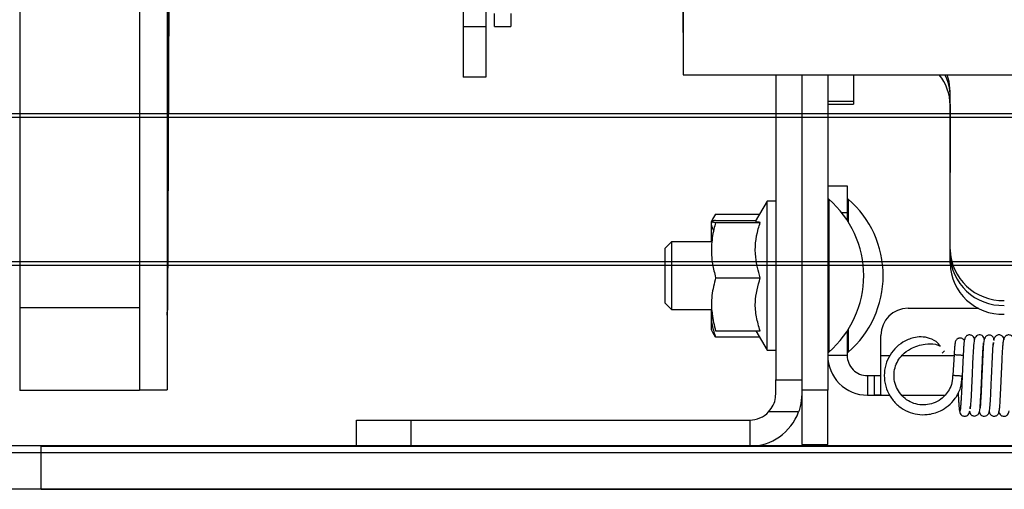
# Model space of a CAD drawing. Header units: inches. Extents: x 170 to 284, y 215 to 248.
# Tile 729 of 1056: x 231.0228 to 231.1759, y 225.2323 to 225.3053. Entities that reach past the tile are written whole.
import ezdxf

# ---------------------------------------------------------------- set-up
doc = ezdxf.new("R2010")
doc.units = ezdxf.units.IN
doc.header["$LTSCALE"] = 0.25
doc.header["$MEASUREMENT"] = 0
doc.layers.add('ANNOTATIONS', color=1, linetype='Continuous')
doc.layers.add('RH FRONT OF HOOD', color=7, linetype='Continuous')

msp = doc.modelspace()

# ---------------------------------------------------------------- linework, layer by layer
at = {"layer": 'ANNOTATIONS'}
msp.add_line((231.3019456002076, 225.2322971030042), (230.6558317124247, 225.2322971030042), dxfattribs=at)
at = {"layer": 'RH FRONT OF HOOD'}
for p, q in [((231.1260020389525, 225.3033025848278), (231.1260020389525, 225.5149551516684)), ((231.1260020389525, 225.5149551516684), (231.1260020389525, 225.2967220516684)), ((231.0917660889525, 225.4398031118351), (231.0917660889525, 225.3041632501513)), ((231.0953077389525, 225.4398031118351), (231.0953077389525, 225.3041632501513)), ((231.0228287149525, 225.380166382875), (231.0228287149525, 225.2604682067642)), ((231.0414476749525, 225.380166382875), (231.0414476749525, 225.2604682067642)), ((231.0457482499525, 225.3673272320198), (231.0457482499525, 225.2477687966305)), ((231.0460177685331, 225.3143344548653), (231.0457773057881, 225.2605744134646)), ((231.0457773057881, 225.2603813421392), (231.0460177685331, 225.3141505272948)), ((231.0966569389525, 225.3042330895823), (231.0966569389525, 225.3062302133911)), ((231.0991866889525, 225.3062302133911), (231.0991866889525, 225.3042330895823)), ((231.0953077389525, 225.3041632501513), (231.0917660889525, 225.3041632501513)), ((231.0917660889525, 225.3041632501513), (231.0917660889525, 225.2963465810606)), ((231.0953077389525, 225.3041632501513), (231.0953077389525, 225.2963465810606)), ((231.0966569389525, 225.3042330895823), (231.0991866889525, 225.3042330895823)), ((231.1260020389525, 225.2967220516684), (231.4590857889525, 225.2967220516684)), ((231.1260020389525, 225.2967220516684), (231.4590857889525, 225.2967220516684)), ((231.1403878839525, 225.2967220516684), (231.1403878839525, 225.2493281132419)), ((231.1444354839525, 225.2967220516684), (231.1444354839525, 225.2476844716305)), ((231.1484695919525, 225.2967220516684), (231.1484695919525, 225.2476844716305)), ((231.1525036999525, 225.2967220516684), (231.1525036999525, 225.2926250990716)), ((231.0953077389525, 225.2963465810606), (231.0917660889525, 225.2963465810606)), ((231.1675068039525, 225.2695656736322), (231.1675068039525, 225.294129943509)), ((231.1484695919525, 225.2926250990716), (231.1525036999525, 225.2926250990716)), ((231.1484695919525, 225.2921165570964), (231.1525036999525, 225.2921165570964)), ((231.1525036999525, 225.2926250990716), (231.1525036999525, 225.2921165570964)), ((231.1675047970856, 225.2921465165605), (231.1675047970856, 225.281509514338)), ((231.1675068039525, 225.2687891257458), (231.1675068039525, 225.2933533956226)), ((231.396893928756, 225.2906504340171), (229.286777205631, 225.2906504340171)), ((229.286777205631, 225.2901003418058), (231.396893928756, 225.2901003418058)), ((231.1675068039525, 225.2813790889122), (231.1675047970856, 225.281509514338)), ((231.1675047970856, 225.281509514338), (231.1675068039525, 225.281509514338)), ((231.1484695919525, 225.2794749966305), (231.1515052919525, 225.2794749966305)), ((231.1515052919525, 225.2794749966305), (231.1515052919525, 225.2752587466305)), ((231.1390386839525, 225.2770801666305), (231.1372178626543, 225.2739264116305)), ((231.1403878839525, 225.2770801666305), (231.1390386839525, 225.2770801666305)), ((231.1390386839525, 225.2539076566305), (231.1390386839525, 225.2770801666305)), ((231.1486382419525, 225.2773668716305), (231.1484695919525, 225.2773668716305)), ((231.1486382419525, 225.2773668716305), (231.1486382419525, 225.2738893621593)), ((231.1516739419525, 225.2773668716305), (231.1515052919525, 225.2773668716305)), ((231.1516739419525, 225.2773668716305), (231.1516739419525, 225.2738267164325)), ((231.1310471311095, 225.2750252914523), (231.1378523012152, 225.2750252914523)), ((231.1515052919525, 225.2752587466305), (231.1506610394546, 225.2752587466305)), ((231.1515052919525, 225.2752587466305), (231.1515052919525, 225.2740900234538)), ((231.1306271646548, 225.274394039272), (231.1303700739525, 225.2738817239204)), ((231.1303700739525, 225.2738817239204), (231.1303700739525, 225.2707642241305)), ((231.1310471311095, 225.2740790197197), (231.1373059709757, 225.2740790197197)), ((231.1310471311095, 225.2737650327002), (231.137971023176, 225.2737650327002)), ((231.1486382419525, 225.2738893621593), (231.1486382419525, 225.2536209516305)), ((231.1241839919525, 225.2707642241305), (231.1231720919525, 225.2697523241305)), ((231.1305054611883, 225.2707642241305), (231.1241839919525, 225.2707642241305)), ((231.1241839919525, 225.2707642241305), (231.1241839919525, 225.2602235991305)), ((231.1231720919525, 225.2612354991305), (231.1231720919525, 225.2697523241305)), ((229.286777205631, 225.2677147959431), (231.396893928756, 225.2677147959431)), ((231.1675068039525, 225.2674093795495), (231.1675068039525, 225.2687891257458)), ((229.286777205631, 225.2671433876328), (231.396893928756, 225.2671433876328)), ((231.1310471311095, 225.265179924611), (231.137971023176, 225.265179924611)), ((231.1231720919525, 225.2612354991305), (231.1241839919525, 225.2602235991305)), ((231.0414476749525, 225.2604682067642), (231.0228287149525, 225.2604682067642)), ((231.0228287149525, 225.2604682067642), (231.0228287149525, 225.2476814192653)), ((231.0414476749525, 225.2604682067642), (231.0414476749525, 225.2476814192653)), ((231.0457773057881, 225.2605744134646), (231.0457728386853, 225.2595924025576)), ((231.0457728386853, 225.2593657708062), (231.0457773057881, 225.2603813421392)), ((231.1241839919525, 225.2602235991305), (231.1304812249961, 225.2602235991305)), ((231.1303700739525, 225.2602235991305), (231.1303700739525, 225.2571060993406)), ((231.1609665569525, 225.2604175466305), (231.1719712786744, 225.2604175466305)), ((231.1303700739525, 225.2571060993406), (231.1306271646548, 225.256593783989)), ((231.1310471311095, 225.2559625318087), (231.1306743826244, 225.2566174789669)), ((231.1310471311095, 225.2569088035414), (231.137971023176, 225.2569088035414)), ((231.1373059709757, 225.2569088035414), (231.1390386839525, 225.2539076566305)), ((231.1515052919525, 225.2568977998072), (231.1515052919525, 225.2530981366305)), ((231.1516739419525, 225.2571611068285), (231.1516739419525, 225.2536209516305)), ((231.1310471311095, 225.2559625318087), (231.1378523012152, 225.2559625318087)), ((231.1567503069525, 225.2530981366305), (231.1567503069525, 225.2562012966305)), ((231.1743640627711, 225.2556243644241), (231.1743272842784, 225.2556582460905)), ((231.1390386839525, 225.2539076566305), (231.1403878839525, 225.2539076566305)), ((231.1484695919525, 225.2536209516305), (231.1486382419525, 225.2536209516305)), ((231.1515052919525, 225.2536209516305), (231.1516739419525, 225.2536209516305)), ((231.1666192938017, 225.2538015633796), (231.1662916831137, 225.2534671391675)), ((231.1515052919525, 225.2530981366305), (231.1484695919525, 225.2530981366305)), ((231.1567503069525, 225.24700905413), (231.1567503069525, 225.2530981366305)), ((231.1567503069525, 225.2530981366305), (231.1581808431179, 225.2530981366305)), ((231.1600335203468, 225.2530981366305), (231.1681191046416, 225.2530981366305)), ((231.1681279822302, 225.2532344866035), (231.1679187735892, 225.2500212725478)), ((231.1403878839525, 225.2470941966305), (231.1403878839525, 225.2493281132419)), ((231.1403878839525, 225.2493281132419), (231.1444354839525, 225.2493281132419)), ((231.1546421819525, 225.2499612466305), (231.1546421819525, 225.2469255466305)), ((231.1546421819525, 225.2499612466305), (231.1557384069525, 225.2499612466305)), ((231.1557384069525, 225.2469255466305), (231.1557384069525, 225.2499612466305)), ((231.0227949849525, 225.2477687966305), (231.0228287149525, 225.2477709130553)), ((231.0228287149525, 225.2476814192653), (231.0414476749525, 225.2476814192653)), ((231.0414476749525, 225.2477687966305), (231.0457482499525, 225.2477687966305)), ((231.1484695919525, 225.2476844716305), (231.1444354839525, 225.2476844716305)), ((231.1444354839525, 225.2476844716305), (231.1444354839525, 225.2392519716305)), ((231.1484695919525, 225.2392519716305), (231.1484695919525, 225.2476844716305)), ((231.1546421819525, 225.2469255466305), (231.1557384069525, 225.2469255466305)), ((231.1557384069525, 225.2469255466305), (231.158147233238, 225.2469255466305)), ((231.160000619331, 225.2469255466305), (231.1667521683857, 225.2469255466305)), ((231.1685479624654, 225.2469255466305), (231.1687731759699, 225.2469255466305)), ((231.0752046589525, 225.2389989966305), (231.0752046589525, 225.2430465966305)), ((231.0752046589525, 225.2430465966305), (231.0836371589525, 225.2430465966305)), ((231.0836371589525, 225.2430465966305), (231.0836371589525, 225.2389989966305)), ((231.0836371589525, 225.2430465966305), (231.1363402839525, 225.2430465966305)), ((231.1363402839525, 225.2430465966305), (231.1363402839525, 225.2389989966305)), ((231.1439440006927, 225.2443164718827), (231.1392843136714, 225.2443164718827)), ((231.435415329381, 225.2390289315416), (226.924131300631, 225.2390289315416)), ((231.0261455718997, 225.2322971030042), (231.0261455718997, 225.2389989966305)), ((231.0261455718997, 225.2389989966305), (231.4146296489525, 225.2389989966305)), ((231.0836371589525, 225.2389989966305), (231.0752046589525, 225.2389989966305)), ((231.0836371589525, 225.2389989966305), (231.1363402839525, 225.2389989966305)), ((231.1444354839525, 225.2392519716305), (231.1484695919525, 225.2392519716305)), ((231.435415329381, 225.2379811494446), (226.924131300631, 225.2379811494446)), ((231.0261455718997, 225.2322971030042), (231.4121320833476, 225.2322971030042))]:
    msp.add_line(p, q, dxfattribs=at)
at = {"layer": 'RH FRONT OF HOOD', "flags": 128}
for points in [[(231.1675068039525, 225.294129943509), (231.1673447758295, 225.2956758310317), (231.1670428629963, 225.2967220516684)], [(231.0457482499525, 225.2606269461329), (231.0457599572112, 225.260615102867), (231.0457773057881, 225.2605744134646)], [(231.0457482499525, 225.2596729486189), (231.045757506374, 225.2596561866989), (231.0457728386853, 225.2595924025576)]]:
    msp.add_lwpolyline(points, dxfattribs=at)
at = {"layer": 'RH FRONT OF HOOD'}
for centre, radius, start, end in [((231.1598674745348, 225.291940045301), 0.00763940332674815, 0.2520328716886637, 38.75312084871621), ((231.1599612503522, 225.2933408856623), 0.007545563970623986, 0.0949920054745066, 26.62183684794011), ((231.138374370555, 225.2654939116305), 0.01569440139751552, 310.8425790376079, 49.15742096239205), ((231.141410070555, 225.2654939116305), 0.01569440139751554, 310.8425790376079, 49.15742096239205), ((231.1756927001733, 225.2698281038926), 0.008190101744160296, 181.8362067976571, 271.7254354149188), ((231.1756927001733, 225.2690515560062), 0.00819010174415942, 181.8362067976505, 271.7254354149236), ((231.1756927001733, 225.2676718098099), 0.008190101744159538, 181.8362067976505, 271.7254354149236), ((231.1609665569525, 225.2562012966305), 0.00421625, 90, 180), ((231.1546421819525, 225.2530981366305), 0.006172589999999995, 180, 270.0000000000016), ((231.1546421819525, 225.2530981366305), 0.003136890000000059, 180, 270.0000000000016), ((231.1363402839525, 225.2470941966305), 0.004047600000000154, 270.0000000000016, 316.6648549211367), ((231.1363402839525, 225.2470941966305), 0.008095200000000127, 270.0000000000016, 339.932172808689)]:
    msp.add_arc(centre, radius, start, end, dxfattribs=at)
for points, knots in [([(231.1310471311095, 225.2750252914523), (231.1308196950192, 225.2746893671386), (231.1303580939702, 225.2740075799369), (231.130324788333, 225.2731476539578), (231.1306480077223, 225.2726521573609), (231.1307452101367, 225.2725031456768)], [0, 0, 0, 0, 0.4044691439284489, 0.8209048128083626, 1, 1, 1, 1]), ([(231.1310471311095, 225.2740790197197), (231.1308159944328, 225.2740443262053), (231.1303468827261, 225.2739739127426), (231.1303628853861, 225.2738670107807), (231.1308247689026, 225.2737981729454), (231.1310471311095, 225.2737650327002)], [0, 0, 0, 0, 0.3349620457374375, 0.6798341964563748, 1, 1, 1, 1]), ([(231.1310471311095, 225.2737650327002), (231.1309503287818, 225.2734045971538), (231.1306209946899, 225.2721783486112), (231.130312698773, 225.2700094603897), (231.1304619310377, 225.2674738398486), (231.1308685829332, 225.2658798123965), (231.1310471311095, 225.265179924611)], [0, 0, 0, 0, 0.1280535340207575, 0.4356547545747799, 0.7522135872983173, 1, 1, 1, 1]), ([(231.137971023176, 225.265179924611), (231.1376790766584, 225.2662341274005), (231.136990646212, 225.2687200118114), (231.1373239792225, 225.2716782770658), (231.1378668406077, 225.2734290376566), (231.137971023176, 225.2737650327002)], [0, 0, 0, 0, 0.37305069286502, 0.8796798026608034, 1, 1, 1, 1]), ([(231.137971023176, 225.2737650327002), (231.1377467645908, 225.2737922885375), (231.1372997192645, 225.2738466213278), (231.1372510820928, 225.2739028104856), (231.1372268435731, 225.2739308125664)], [0, 0, 0, 0, 0.5016461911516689, 1, 1, 1, 1]), ([(231.1310471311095, 225.265179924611), (231.1308159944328, 225.2642660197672), (231.1303468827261, 225.2624111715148), (231.1303628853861, 225.2595951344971), (231.1308247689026, 225.257781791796), (231.1310471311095, 225.2569088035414)], [0, 0, 0, 0, 0.3349620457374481, 0.6798341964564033, 1, 1, 1, 1]), ([(231.137971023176, 225.2569088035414), (231.1377551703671, 225.2576262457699), (231.1373187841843, 225.2590766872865), (231.1370766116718, 225.2618916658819), (231.1376246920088, 225.2639066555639), (231.137971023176, 225.265179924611)], [0, 0, 0, 0, 0.2648620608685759, 0.5354674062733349, 1, 1, 1, 1]), ([(231.1304832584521, 225.259816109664), (231.1304437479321, 225.2594925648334), (231.1303197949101, 225.2584775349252), (231.1306203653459, 225.2571812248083), (231.1309517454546, 225.2562349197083), (231.1310471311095, 225.2559625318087)], [0, 0, 0, 0, 0.2499344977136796, 0.7840984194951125, 1, 1, 1, 1]), ([(231.1660253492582, 225.2545055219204), (231.165892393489, 225.2546782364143), (231.165453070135, 225.2552489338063), (231.1643707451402, 225.2557956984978), (231.1630536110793, 225.2560405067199), (231.1616096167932, 225.2558700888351), (231.1601736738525, 225.255250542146), (231.1588546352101, 225.2541738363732), (231.1578931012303, 225.2528213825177), (231.157324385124, 225.2512381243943), (231.1572072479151, 225.2495498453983), (231.1575542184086, 225.2478930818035), (231.1583390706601, 225.2463933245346), (231.1594951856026, 225.2451717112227), (231.1608997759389, 225.2443299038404), (231.1624157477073, 225.2438984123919), (231.1641597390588, 225.2438498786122), (231.1658179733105, 225.2443157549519), (231.1672876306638, 225.2452509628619), (231.1684031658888, 225.2464498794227), (231.1692465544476, 225.2480260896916), (231.1693417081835, 225.2492335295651), (231.1693881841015, 225.2498232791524)], [0, 0, 0, 0, 0.02058281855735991, 0.06801143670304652, 0.1113134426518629, 0.1490759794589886, 0.2063966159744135, 0.2571752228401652, 0.3091845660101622, 0.3620783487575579, 0.4150106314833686, 0.4679429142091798, 0.5208751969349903, 0.5738074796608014, 0.6257266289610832, 0.6745641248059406, 0.721933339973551, 0.7899597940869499, 0.8344998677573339, 0.8859504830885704, 0.9442948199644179, 1, 1, 1, 1]), ([(231.1683296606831, 225.2551747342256), (231.1683119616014, 225.2551398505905), (231.1682768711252, 225.2550706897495), (231.1682257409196, 225.2546114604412), (231.1681842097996, 225.2540776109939), (231.1681518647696, 225.2536010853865), (231.1681359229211, 225.2533563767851), (231.1681279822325, 225.2532344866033)], [0, 0, 0, 0, 0.2564336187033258, 0.5084093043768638, 0.7558838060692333, 0.878404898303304, 1, 1, 1, 1]), ([(231.1697059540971, 225.2554645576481), (231.1696751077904, 225.2555056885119), (231.1696060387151, 225.2555977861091), (231.1694575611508, 225.2557054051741), (231.1692757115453, 225.2557814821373), (231.169078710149, 225.2558076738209), (231.1688871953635, 225.2557840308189), (231.1687173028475, 225.2557184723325), (231.1685418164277, 225.2556000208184), (231.1683982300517, 225.2554231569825), (231.1683149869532, 225.2552115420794), (231.1683042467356, 225.2550827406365), (231.1682995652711, 225.2550265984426)], [0, 0, 0, 0, 0.07848207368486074, 0.1757320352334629, 0.2768227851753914, 0.378435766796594, 0.4771659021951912, 0.5701625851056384, 0.6555271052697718, 0.8000667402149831, 0.9128527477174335, 1, 1, 1, 1]), ([(231.1697829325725, 225.2555914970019), (231.1697780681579, 225.255598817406), (231.1697570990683, 225.2556303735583), (231.1697186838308, 225.2554546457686), (231.1696670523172, 225.2550622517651), (231.1696162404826, 225.2544469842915), (231.1695695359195, 225.2536594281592), (231.1695196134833, 225.2527221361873), (231.169468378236, 225.251668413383), (231.169418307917, 225.2505541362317), (231.1693720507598, 225.2494231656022), (231.1693220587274, 225.2483137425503), (231.169271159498, 225.247269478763), (231.169221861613, 225.2463461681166), (231.1691758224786, 225.245573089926), (231.1691258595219, 225.2449818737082), (231.1690751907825, 225.2445797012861), (231.1690430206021, 225.2445010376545), (231.1690270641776, 225.2444620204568)], [0, 0, 0, 0, 0.01988533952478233, 0.08571996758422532, 0.1523707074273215, 0.2184580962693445, 0.2830540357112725, 0.3486717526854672, 0.4149422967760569, 0.4804926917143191, 0.5446923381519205, 0.6100961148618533, 0.675989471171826, 0.7410059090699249, 0.8048801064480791, 0.8700552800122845, 0.9355473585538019, 1, 1, 1, 1]), ([(231.1713405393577, 225.255454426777), (231.1713334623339, 225.2555168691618), (231.1713147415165, 225.2556820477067), (231.1711992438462, 225.2559288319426), (231.1710045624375, 225.2561280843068), (231.1708007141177, 225.2562443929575), (231.1705598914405, 225.2562942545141), (231.1703255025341, 225.256266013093), (231.1701352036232, 225.2561822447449), (231.1699652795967, 225.2560488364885), (231.169845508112, 225.2558769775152), (231.1697818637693, 225.2556920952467), (231.1697754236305, 225.255581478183), (231.1697728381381, 225.255537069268)], [0, 0, 0, 0, 0.09979976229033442, 0.2639998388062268, 0.3521796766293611, 0.4451042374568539, 0.5416162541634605, 0.6337454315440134, 0.7138162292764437, 0.7816193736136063, 0.884381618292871, 0.9535832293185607, 1, 1, 1, 1]), ([(231.172818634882, 225.2555862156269), (231.1728165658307, 225.2556920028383), (231.172813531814, 225.2558471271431), (231.1725048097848, 225.2561842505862), (231.1721846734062, 225.256309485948), (231.1717901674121, 225.2562730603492), (231.1713108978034, 225.2558849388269), (231.1711957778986, 225.2551280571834), (231.1711150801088, 225.2540710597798), (231.1710264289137, 225.2523553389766), (231.1709561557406, 225.2508471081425), (231.1708993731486, 225.2494616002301), (231.1708320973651, 225.2479713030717), (231.1707579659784, 225.2465291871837), (231.1706899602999, 225.2453388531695), (231.1706403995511, 225.2449572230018), (231.1706174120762, 225.244780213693)], [0, 0, 0, 0, 0.05740430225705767, 0.08417654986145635, 0.1067069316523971, 0.1364347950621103, 0.1673098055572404, 0.2443747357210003, 0.3828571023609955, 0.4974853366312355, 0.5667949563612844, 0.6419947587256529, 0.7261340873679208, 0.8180909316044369, 0.9156261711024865, 1, 1, 1, 1]), ([(231.1720559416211, 225.2443195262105), (231.1720640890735, 225.2442797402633), (231.1720875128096, 225.2441653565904), (231.1721258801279, 225.24406251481), (231.1722666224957, 225.2438772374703), (231.1724216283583, 225.2437466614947), (231.1726903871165, 225.2436351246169), (231.1730763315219, 225.2436645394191), (231.1733876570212, 225.2438897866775), (231.1736263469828, 225.2443053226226), (231.1736818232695, 225.244848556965), (231.173773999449, 225.2459154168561), (231.1738507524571, 225.2474579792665), (231.1739221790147, 225.2489596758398), (231.1739791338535, 225.2503436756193), (231.1740458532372, 225.251842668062), (231.1741204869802, 225.253304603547), (231.1741885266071, 225.2545274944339), (231.1742382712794, 225.2549359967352), (231.1742614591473, 225.2551264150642)], [0, 0, 0, 0, 0.01820852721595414, 0.05234909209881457, 0.0636325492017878, 0.07888333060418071, 0.1006627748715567, 0.1292870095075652, 0.1589095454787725, 0.1851150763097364, 0.2597186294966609, 0.3751148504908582, 0.4908446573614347, 0.5610620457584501, 0.6372306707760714, 0.7221476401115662, 0.8152786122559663, 0.913894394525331, 1, 1, 1, 1]), ([(231.172764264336, 225.2553791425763), (231.1727340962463, 225.2551353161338), (231.1726766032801, 225.2546706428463), (231.1726006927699, 225.2533096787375), (231.1725239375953, 225.2517927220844), (231.1724569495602, 225.250259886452), (231.1723989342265, 225.2488655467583), (231.1723297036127, 225.2473926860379), (231.1722589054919, 225.2460831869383), (231.1722117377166, 225.2452611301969), (231.1721583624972, 225.2448985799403), (231.1721804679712, 225.2448940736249), (231.172185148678, 225.2448931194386)], [0, 0, 0, 0, 0.1393051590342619, 0.2654814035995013, 0.3839937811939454, 0.4909894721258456, 0.5867251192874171, 0.6741217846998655, 0.8151718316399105, 0.9159518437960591, 0.9822032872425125, 1, 1, 1, 1]), ([(231.1743359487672, 225.2555324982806), (231.1743360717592, 225.2555525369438), (231.1743363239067, 225.2555936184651), (231.1743271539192, 225.2556698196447), (231.1743068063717, 225.2557544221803), (231.1742514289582, 225.2558973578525), (231.1741448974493, 225.2560423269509), (231.1739760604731, 225.2561692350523), (231.1737848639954, 225.2562468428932), (231.1735484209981, 225.2562671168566), (231.1733047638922, 225.2562057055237), (231.1730995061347, 225.2560743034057), (231.172898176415, 225.2558451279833), (231.1727684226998, 225.2555115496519), (231.1727454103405, 225.2552620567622), (231.1727336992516, 225.2551350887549)], [0, 0, 0, 0, 0.02035959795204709, 0.04173947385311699, 0.06679346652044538, 0.09777372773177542, 0.1842972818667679, 0.2431662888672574, 0.3136947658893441, 0.395771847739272, 0.4832839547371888, 0.5700903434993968, 0.6555385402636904, 0.8247020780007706, 1, 1, 1, 1]), ([(231.1742584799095, 225.2551269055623), (231.1742512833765, 225.2550751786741), (231.174237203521, 225.2549739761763), (231.1742234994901, 225.2547880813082), (231.1742167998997, 225.2546972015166)], [0, 0, 0, 0, 0.5111226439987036, 1, 1, 1, 1]), ([(231.1758869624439, 225.2555248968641), (231.1758789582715, 225.255600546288), (231.1758603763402, 225.2557761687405), (231.1757335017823, 225.2560024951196), (231.1755496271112, 225.2561694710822), (231.175348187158, 225.2562698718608), (231.1751101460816, 225.2563070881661), (231.1748765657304, 225.2562684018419), (231.1746856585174, 225.2561739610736), (231.1745092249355, 225.2560231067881), (231.1743402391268, 225.2557486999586), (231.1743187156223, 225.2555528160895), (231.1743053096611, 225.2554308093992)], [0, 0, 0, 0, 0.08953915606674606, 0.2078678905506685, 0.2805627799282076, 0.3620839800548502, 0.4506924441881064, 0.537967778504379, 0.6163939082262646, 0.6860984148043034, 0.8044857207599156, 1, 1, 1, 1]), ([(231.1751002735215, 225.2443383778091), (231.1751033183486, 225.244332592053), (231.1751225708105, 225.2442960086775), (231.1751586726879, 225.244450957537), (231.1752104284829, 225.2448144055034), (231.175261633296, 225.2454081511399), (231.1753086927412, 225.2461767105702), (231.1753582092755, 225.247098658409), (231.1754095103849, 225.2481419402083), (231.1754600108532, 225.2492524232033), (231.1755063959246, 225.250384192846), (231.1755560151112, 225.251498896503), (231.175606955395, 225.2525547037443), (231.1756567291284, 225.2534947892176), (231.1757026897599, 225.2542877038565), (231.1757523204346, 225.2549018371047), (231.1758030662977, 225.2553302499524), (231.1758355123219, 225.2554270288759), (231.1758516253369, 225.2554750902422)], [0, 0, 0, 0, 0.0124313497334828, 0.07860350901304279, 0.1457567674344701, 0.2125047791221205, 0.2776919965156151, 0.3436415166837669, 0.4104084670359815, 0.4766110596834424, 0.5413196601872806, 0.6070520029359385, 0.6734384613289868, 0.7391023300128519, 0.8034092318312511, 0.8689152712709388, 0.9349020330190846, 1, 1, 1, 1]), ([(231.1774124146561, 225.2556310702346), (231.1774107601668, 225.2556419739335), (231.1773937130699, 225.2557543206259), (231.1772941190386, 225.2559428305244), (231.177103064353, 225.2561364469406), (231.1768990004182, 225.256250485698), (231.176658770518, 225.2562984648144), (231.176424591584, 225.2562688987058), (231.1762343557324, 225.25618397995), (231.1760639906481, 225.2560491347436), (231.1759438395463, 225.2558749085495), (231.1758806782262, 225.2556905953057), (231.1758734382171, 225.2555796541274), (231.1758705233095, 225.2555349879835)], [0, 0, 0, 0, 0.0186480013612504, 0.1921404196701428, 0.2867338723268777, 0.3872058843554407, 0.4921735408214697, 0.5927476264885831, 0.6804365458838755, 0.755003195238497, 0.8690946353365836, 0.947296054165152, 1, 1, 1, 1]), ([(231.1679147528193, 225.2501698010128), (231.1678967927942, 225.2497255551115), (231.1678628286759, 225.2488854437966), (231.1674044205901, 225.2477753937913), (231.1668010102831, 225.2469257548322), (231.1659865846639, 225.2461839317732), (231.1649563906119, 225.2456310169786), (231.1637052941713, 225.2453636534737), (231.162461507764, 225.2454342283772), (231.1612662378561, 225.2458436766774), (231.1602213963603, 225.2465671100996), (231.1594127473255, 225.2475479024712), (231.1589016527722, 225.2487117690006), (231.1587277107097, 225.2499628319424), (231.1588935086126, 225.2511813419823), (231.1593505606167, 225.2522728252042), (231.1601504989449, 225.2533242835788), (231.1615539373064, 225.2543529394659), (231.1633449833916, 225.2548842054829), (231.1649122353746, 225.2549750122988), (231.1655851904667, 225.2547166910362), (231.1657616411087, 225.2546489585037)], [0, 0, 0, 0, 0.05468137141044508, 0.103407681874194, 0.1461665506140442, 0.1829471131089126, 0.2390096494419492, 0.2887265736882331, 0.3396485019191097, 0.391436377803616, 0.4432619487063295, 0.4950875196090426, 0.5469130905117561, 0.5987386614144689, 0.6495722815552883, 0.697388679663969, 0.7437725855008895, 0.8113841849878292, 0.91112575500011, 0.9766969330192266, 1, 1, 1, 1]), ([(231.1721138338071, 225.2445292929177), (231.1721440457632, 225.2447577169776), (231.1722016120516, 225.245192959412), (231.1722776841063, 225.2465214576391), (231.1723539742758, 225.2480197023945), (231.1724218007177, 225.2495459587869), (231.1724792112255, 225.2509425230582), (231.1725351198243, 225.2521357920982), (231.1725831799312, 225.2530904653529), (231.1726321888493, 225.2539745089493), (231.172668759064, 225.2546223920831), (231.172721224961, 225.2550112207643), (231.172701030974, 225.2550281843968), (231.1726958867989, 225.255032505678)], [0, 0, 0, 0, 0.1385116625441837, 0.2639220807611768, 0.3815794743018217, 0.4881927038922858, 0.583160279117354, 0.6699568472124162, 0.7463467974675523, 0.8111827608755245, 0.9111372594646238, 0.9773632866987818, 1, 1, 1, 1]), ([(231.1681279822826, 225.2532344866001), (231.1681339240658, 225.2532340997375), (231.1681473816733, 225.2532332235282), (231.1682583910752, 225.2532259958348), (231.1684295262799, 225.2532148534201), (231.1686392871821, 225.253201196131), (231.1688847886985, 225.253185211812), (231.169131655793, 225.2531691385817), (231.1693378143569, 225.2531557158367), (231.169482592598, 225.2531462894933), (231.1695271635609, 225.2531433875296), (231.1695428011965, 225.2531423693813)], [0, 0, 0, 0, 0.1071126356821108, 0.2426005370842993, 0.349713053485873, 0.4678390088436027, 0.5923546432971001, 0.7168702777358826, 0.8349962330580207, 0.9421087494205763, 1, 1, 1, 1]), ([(231.1557384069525, 225.2499612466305), (231.1558520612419, 225.2499611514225), (231.1560793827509, 225.2499609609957), (231.1563819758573, 225.2499654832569), (231.1566085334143, 225.2499911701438), (231.1567320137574, 225.250045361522), (231.1567448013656, 225.2501037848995), (231.1567503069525, 225.2501289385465)], [0, 0, 0, 0, 0.2121818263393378, 0.4243877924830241, 0.635612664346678, 0.8431163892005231, 1, 1, 1, 1]), ([(231.1679187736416, 225.2500212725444), (231.1679247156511, 225.2500208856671), (231.1679381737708, 225.2500200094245), (231.1680491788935, 225.2500127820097), (231.1682203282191, 225.2500016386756), (231.1684300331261, 225.2499879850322), (231.1686757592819, 225.2499719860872), (231.1689217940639, 225.2499559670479), (231.1691308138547, 225.2499423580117), (231.1693048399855, 225.2499310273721), (231.1694042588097, 225.2499245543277), (231.1694434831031, 225.2499220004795), (231.1694333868, 225.2499226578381), (231.1694333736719, 225.2499226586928)], [0, 0, 0, 0, 0.09040194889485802, 0.2047523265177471, 0.2951541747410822, 0.3948512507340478, 0.4999411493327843, 0.6050310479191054, 0.7047281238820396, 0.7951299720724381, 0.9094803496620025, 0.9998822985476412, 0.9999999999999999, 0.9999999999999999, 0.9999999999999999, 0.9999999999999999]), ([(231.1392843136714, 225.2443164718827), (231.1395476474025, 225.2446533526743), (231.1400745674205, 225.2453274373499), (231.14035729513, 225.2463408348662), (231.1403807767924, 225.2469191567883), (231.1403878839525, 225.2470941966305)], [0, 0, 0, 0, 0.4106078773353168, 0.8216095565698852, 1, 1, 1, 1]), ([(231.1444354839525, 225.2470941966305), (231.1443964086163, 225.246438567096), (231.1443406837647, 225.2455035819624), (231.1440352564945, 225.2445895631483), (231.1439440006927, 225.2443164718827)], [0, 0, 0, 0, 0.7012192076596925, 1, 1, 1, 1]), ([(231.1567503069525, 225.24700905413), (231.1567394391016, 225.2469922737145), (231.1567176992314, 225.2469587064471), (231.1565457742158, 225.2469350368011), (231.1562915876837, 225.246926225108), (231.1560065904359, 225.2469255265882), (231.1558160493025, 225.246925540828), (231.1557384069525, 225.2469255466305)], [0, 0, 0, 0, 0.2138806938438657, 0.4278434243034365, 0.6403205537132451, 0.8534365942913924, 1, 1, 1, 1]), ([(231.1687525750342, 225.2473304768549), (231.1687625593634, 225.2471320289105), (231.1687892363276, 225.2466017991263), (231.168829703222, 225.2458735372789), (231.1688783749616, 225.2451698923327), (231.1689296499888, 225.2446695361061), (231.1689769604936, 225.2443827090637), (231.1690052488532, 225.2443720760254), (231.1690175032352, 225.2443674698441)], [0, 0, 0, 0, 0.1099589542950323, 0.2937975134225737, 0.4790992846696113, 0.6678310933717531, 0.8561060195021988, 1, 1, 1, 1]), ([(231.1689926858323, 225.2444273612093), (231.1690008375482, 225.2443507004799), (231.1690194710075, 225.2441754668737), (231.1691466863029, 225.2439442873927), (231.1693315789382, 225.2437752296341), (231.1695331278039, 225.2436736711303), (231.1697713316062, 225.2436354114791), (231.1700047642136, 225.2436730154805), (231.1701955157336, 225.2437661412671), (231.1703707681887, 225.2439142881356), (231.1705371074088, 225.2441780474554), (231.1705595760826, 225.2443713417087), (231.1705733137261, 225.2444895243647)], [0, 0, 0, 0, 0.09515831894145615, 0.2175160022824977, 0.2917837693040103, 0.3746202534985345, 0.4642855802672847, 0.5523334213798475, 0.6311167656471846, 0.7006781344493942, 0.8169906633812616, 1, 1, 1, 1]), ([(231.1705480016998, 225.2444111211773), (231.1705478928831, 225.2443910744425), (231.1705476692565, 225.2443498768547), (231.1705567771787, 225.2442740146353), (231.1705769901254, 225.2441894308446), (231.1706320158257, 225.2440465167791), (231.1707383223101, 225.2439006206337), (231.1709069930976, 225.2437725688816), (231.1710978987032, 225.243693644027), (231.171333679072, 225.243671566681), (231.171576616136, 225.243730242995), (231.1717815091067, 225.2438580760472), (231.1719817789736, 225.244080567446), (231.1721112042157, 225.2444036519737), (231.1721334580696, 225.24464124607), (231.1721447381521, 225.2447616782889)], [0, 0, 0, 0, 0.02086339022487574, 0.0428758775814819, 0.0685893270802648, 0.1002092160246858, 0.1879892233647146, 0.2475501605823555, 0.3188468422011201, 0.4017616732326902, 0.4899082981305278, 0.5768429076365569, 0.661862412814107, 0.828604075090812, 1, 1, 1, 1]), ([(231.1706214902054, 225.244779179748), (231.1706280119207, 225.2448233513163), (231.1706421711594, 225.2449192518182), (231.1706560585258, 225.245101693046), (231.1706635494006, 225.2452001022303)], [0, 0, 0, 0, 0.460597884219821, 1, 1, 1, 1]), ([(231.1735690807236, 225.2443278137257), (231.1735694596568, 225.2443253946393), (231.1735866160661, 225.2442158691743), (231.1736824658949, 225.2440290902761), (231.1738755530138, 225.2438253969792), (231.1740803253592, 225.2437063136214), (231.1743214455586, 225.2436545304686), (231.1745561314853, 225.2436813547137), (231.1747465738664, 225.243763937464), (231.174915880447, 225.2438960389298), (231.1750367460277, 225.244065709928), (231.175091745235, 225.2442343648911), (231.1751066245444, 225.2443426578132), (231.1751073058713, 225.2443863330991), (231.175107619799, 225.2444064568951)], [0, 0, 0, 0, 0.004219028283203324, 0.191018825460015, 0.2899009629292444, 0.3932931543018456, 0.5000376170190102, 0.6015532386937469, 0.689511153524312, 0.7636976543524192, 0.8751983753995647, 0.9492700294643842, 0.9766256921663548, 1, 1, 1, 1]), ([(231.1751003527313, 225.2443758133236), (231.1751070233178, 225.2443185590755), (231.1751250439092, 225.2441638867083), (231.1752447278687, 225.2439482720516), (231.1754300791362, 225.2437768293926), (231.1756319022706, 225.2436740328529), (231.1758702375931, 225.2436346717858), (231.1761035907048, 225.2436711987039), (231.1762941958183, 225.243763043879), (231.1764682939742, 225.243908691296), (231.1766318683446, 225.2441619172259), (231.1766553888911, 225.2443538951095), (231.1766694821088, 225.24446892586)], [0, 0, 0, 0, 0.07639522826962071, 0.2063817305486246, 0.2842643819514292, 0.3706577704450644, 0.4637614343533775, 0.5548832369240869, 0.6360805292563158, 0.7073187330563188, 0.8246290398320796, 1, 1, 1, 1])]:
    msp.add_open_spline(points, degree=3, knots=knots, dxfattribs=at)

doc.saveas('drawing.dxf')
